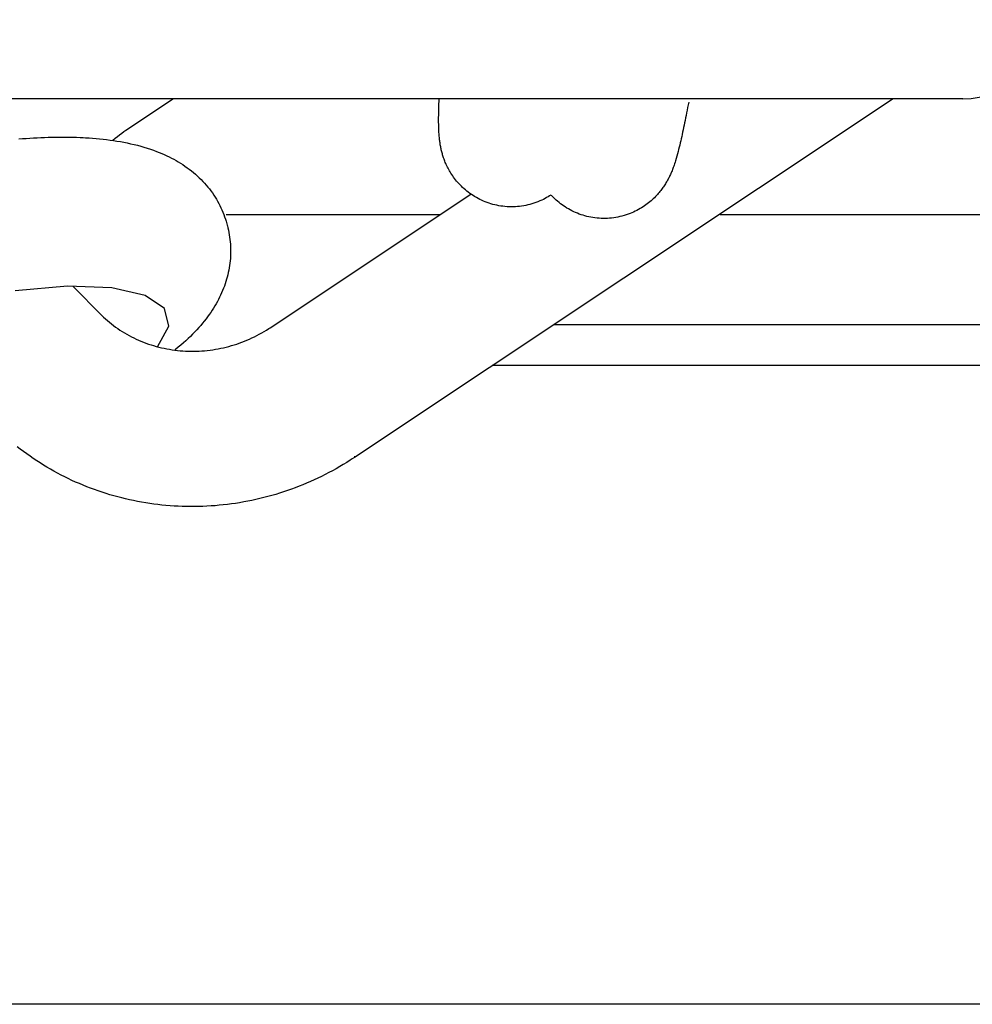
# Model space of a CAD drawing. Extents: x -169 to 7270, y -140 to 2984.
# Tile 340 of 656: x 1605.514 to 1606.24, y 984.015 to 984.764. Entities that reach past the tile are written whole.
import ezdxf

# ---------------------------------------------------------------- set-up
doc = ezdxf.new("R2010")
doc.units = 0
doc.header["$MEASUREMENT"] = 0
doc.layers.add('FREEZE-LINES', color=8, linetype='CONTINUOUS', plot=False)
doc.layers.add('SPILL-BUCKET', color=1, linetype='CONTINUOUS')

msp = doc.modelspace()

# ---------------------------------------------------------------- linework, layer by layer
at = {"layer": 'FREEZE-LINES', "linetype": 'Continuous'}
msp.add_line((1931.90631, 984.01471), (1465.74807, 984.01471), dxfattribs=at)
at = {"layer": 'SPILL-BUCKET', "linetype": 'Continuous'}
msp.add_line((1606.2326, 984.704), (1604.54669, 984.704), dxfattribs=at)
at = {"layer": 'SPILL-BUCKET', "color": 1, "linetype": 'Continuous'}
for p, q in [((1605.63145, 984.704), (1605.59517, 984.67986)), ((1606.17943, 984.704), (1605.76913, 984.43099)), ((1605.83347, 984.69842), (1605.83353, 984.70022)), ((1605.83353, 984.70022), (1605.83359, 984.70206)), ((1605.83359, 984.70206), (1605.83367, 984.70397)), ((1606.02371, 984.70146), (1606.02331, 984.69938)), ((1605.83332, 984.69149), (1605.83334, 984.69311)), ((1605.83334, 984.69311), (1605.83337, 984.69477)), ((1605.83337, 984.69477), (1605.83342, 984.69657)), ((1605.83342, 984.69657), (1605.83347, 984.69842)), ((1606.02214, 984.69332), (1606.02176, 984.69138)), ((1606.02253, 984.69531), (1606.02214, 984.69332)), ((1606.02292, 984.69732), (1606.02253, 984.69531)), ((1606.02331, 984.69938), (1606.02292, 984.69732)), ((1605.8333, 984.68979), (1605.83332, 984.69149)), ((1605.8333, 984.68813), (1605.8333, 984.68979)), ((1605.8333, 984.68631), (1605.8333, 984.68813)), ((1605.83332, 984.68452), (1605.8333, 984.68631)), ((1606.02062, 984.68574), (1606.02025, 984.68393)), ((1606.021, 984.68759), (1606.02062, 984.68574)), ((1606.02137, 984.68947), (1606.021, 984.68759)), ((1606.02176, 984.69138), (1606.02137, 984.68947)), ((1605.59198, 984.67765), (1605.59031, 984.67642)), ((1605.59367, 984.67884), (1605.59198, 984.67765)), ((1605.59442, 984.67935), (1605.59367, 984.67884)), ((1605.59517, 984.67986), (1605.59442, 984.67935)), ((1605.83336, 984.68279), (1605.83332, 984.68452)), ((1605.83342, 984.68106), (1605.83336, 984.68279)), ((1605.83347, 984.67979), (1605.83342, 984.68106)), ((1605.83354, 984.67851), (1605.83347, 984.67979)), ((1605.8336, 984.67746), (1605.83354, 984.67851)), ((1606.01913, 984.67867), (1606.01876, 984.67698)), ((1606.0195, 984.6804), (1606.01913, 984.67867)), ((1606.01987, 984.68215), (1606.0195, 984.6804)), ((1606.02025, 984.68393), (1606.01987, 984.68215)), ((1605.51369, 984.67348), (1605.51649, 984.67371)), ((1605.51649, 984.67371), (1605.51929, 984.67392)), ((1605.51929, 984.67392), (1605.52207, 984.67412)), ((1605.52207, 984.67412), (1605.52486, 984.67429)), ((1605.52486, 984.67429), (1605.52762, 984.67445)), ((1605.52762, 984.67445), (1605.53039, 984.67458)), ((1605.53039, 984.67458), (1605.53314, 984.6747)), ((1605.53314, 984.6747), (1605.5359, 984.67479)), ((1605.5359, 984.67479), (1605.53863, 984.67486)), ((1605.53863, 984.67486), (1605.54137, 984.67491)), ((1605.54137, 984.67491), (1605.54409, 984.67494)), ((1605.54409, 984.67494), (1605.54681, 984.67495)), ((1605.54681, 984.67495), (1605.54951, 984.67493)), ((1605.54951, 984.67493), (1605.55222, 984.67489)), ((1605.55222, 984.67489), (1605.55491, 984.67483)), ((1605.55491, 984.67483), (1605.5576, 984.67474)), ((1605.5576, 984.67474), (1605.56027, 984.67462)), ((1605.56027, 984.67462), (1605.56144, 984.67457)), ((1605.56144, 984.67457), (1605.5626, 984.67451)), ((1605.5626, 984.67451), (1605.56447, 984.6744)), ((1605.56447, 984.6744), (1605.56581, 984.67432)), ((1605.56581, 984.67432), (1605.56714, 984.67424)), ((1605.56714, 984.67424), (1605.56982, 984.67405)), ((1605.56982, 984.67405), (1605.57247, 984.67384)), ((1605.57247, 984.67384), (1605.57513, 984.67359)), ((1605.57513, 984.67359), (1605.57777, 984.67332)), ((1605.57777, 984.67332), (1605.58042, 984.67301)), ((1605.58042, 984.67301), (1605.58305, 984.67267)), ((1605.58305, 984.67267), (1605.58569, 984.6723)), ((1605.58705, 984.67388), (1605.58523, 984.67236)), ((1605.58569, 984.6723), (1605.58831, 984.67189)), ((1605.58867, 984.67517), (1605.58705, 984.67388)), ((1605.58831, 984.67189), (1605.59093, 984.67145)), ((1605.59031, 984.67642), (1605.58867, 984.67517)), ((1605.59093, 984.67145), (1605.59354, 984.67097)), ((1605.59354, 984.67097), (1605.59615, 984.67045)), ((1605.59615, 984.67045), (1605.59873, 984.66989)), ((1605.83368, 984.6764), (1605.8336, 984.67746)), ((1605.83376, 984.67548), (1605.83368, 984.6764)), ((1605.83384, 984.67454), (1605.83376, 984.67548)), ((1605.83393, 984.67371), (1605.83384, 984.67454)), ((1605.83402, 984.67284), (1605.83393, 984.67371)), ((1605.83412, 984.67206), (1605.83402, 984.67284)), ((1605.83423, 984.67124), (1605.83412, 984.67206)), ((1605.83434, 984.67048), (1605.83423, 984.67124)), ((1605.83446, 984.6697), (1605.83434, 984.67048)), ((1606.01727, 984.67041), (1606.01688, 984.66878)), ((1606.01764, 984.67202), (1606.01727, 984.67041)), ((1606.01802, 984.67366), (1606.01764, 984.67202)), ((1606.01839, 984.6753), (1606.01802, 984.67366)), ((1606.01876, 984.67698), (1606.01839, 984.6753)), ((1605.59873, 984.66989), (1605.60131, 984.6693)), ((1605.60131, 984.6693), (1605.60386, 984.66866)), ((1605.60386, 984.66866), (1605.60638, 984.66798)), ((1605.60638, 984.66798), (1605.60888, 984.66726)), ((1605.60888, 984.66726), (1605.61132, 984.66651)), ((1605.61132, 984.66651), (1605.61375, 984.66572)), ((1605.61375, 984.66572), (1605.6161, 984.6649)), ((1605.6161, 984.6649), (1605.61843, 984.66403)), ((1605.61843, 984.66403), (1605.62043, 984.66324)), ((1605.62043, 984.66324), (1605.62243, 984.66241)), ((1605.83458, 984.66896), (1605.83446, 984.6697)), ((1605.83472, 984.66819), (1605.83458, 984.66896)), ((1605.83485, 984.66746), (1605.83472, 984.66819)), ((1605.83501, 984.6667), (1605.83485, 984.66746)), ((1605.83516, 984.66597), (1605.83501, 984.6667)), ((1605.83533, 984.66521), (1605.83516, 984.66597)), ((1605.83551, 984.66447), (1605.83533, 984.66521)), ((1605.8357, 984.6637), (1605.83551, 984.66447)), ((1605.8359, 984.66295), (1605.8357, 984.6637)), ((1605.83611, 984.66217), (1605.8359, 984.66295)), ((1606.01566, 984.66393), (1606.0152, 984.66217)), ((1606.01608, 984.66554), (1606.01566, 984.66393)), ((1606.01649, 984.66719), (1606.01608, 984.66554)), ((1606.01688, 984.66878), (1606.01649, 984.66719)), ((1605.62243, 984.66241), (1605.62433, 984.66158)), ((1605.62433, 984.66158), (1605.62623, 984.66071)), ((1605.62623, 984.66071), (1605.62805, 984.65983)), ((1605.62805, 984.65983), (1605.62985, 984.65891)), ((1605.62985, 984.65891), (1605.63159, 984.65799)), ((1605.63159, 984.65799), (1605.63331, 984.65703)), ((1605.63331, 984.65703), (1605.63497, 984.65607)), ((1605.63497, 984.65607), (1605.63661, 984.65507)), ((1605.63661, 984.65507), (1605.63837, 984.65395)), ((1605.83634, 984.6614), (1605.83611, 984.66217)), ((1605.83658, 984.66061), (1605.83634, 984.6614)), ((1605.83683, 984.65982), (1605.83658, 984.66061)), ((1605.83711, 984.65901), (1605.83683, 984.65982)), ((1605.8374, 984.6582), (1605.83711, 984.65901)), ((1605.83771, 984.65736), (1605.8374, 984.6582)), ((1605.83803, 984.65653), (1605.83771, 984.65736)), ((1605.83838, 984.65567), (1605.83803, 984.65653)), ((1605.83875, 984.6548), (1605.83838, 984.65567)), ((1606.0133, 984.6557), (1606.01295, 984.65462)), ((1606.01364, 984.65676), (1606.0133, 984.6557)), ((1606.01419, 984.65861), (1606.01364, 984.65676)), ((1606.01472, 984.66044), (1606.01419, 984.65861)), ((1606.0152, 984.66217), (1606.01472, 984.66044)), ((1605.63837, 984.65395), (1605.64011, 984.65278)), ((1605.64011, 984.65278), (1605.64178, 984.6516)), ((1605.64178, 984.6516), (1605.64343, 984.65038)), ((1605.64343, 984.65038), (1605.64501, 984.64915)), ((1605.64501, 984.64915), (1605.64658, 984.64788)), ((1605.64658, 984.64788), (1605.64808, 984.64661)), ((1605.83915, 984.65392), (1605.83875, 984.6548)), ((1605.83957, 984.65302), (1605.83915, 984.65392)), ((1605.84001, 984.65211), (1605.83957, 984.65302)), ((1605.84049, 984.65119), (1605.84001, 984.65211)), ((1605.84099, 984.65025), (1605.84049, 984.65119)), ((1605.84152, 984.6493), (1605.84099, 984.65025)), ((1605.84209, 984.64835), (1605.84152, 984.6493)), ((1605.84268, 984.64737), (1605.84209, 984.64835)), ((1606.01039, 984.64781), (1606.01008, 984.64709)), ((1606.01071, 984.64858), (1606.01039, 984.64781)), ((1606.01102, 984.64933), (1606.01071, 984.64858)), ((1606.01134, 984.65014), (1606.01102, 984.64933)), ((1606.01164, 984.65093), (1606.01134, 984.65014)), ((1606.01197, 984.65181), (1606.01164, 984.65093)), ((1606.01228, 984.65267), (1606.01197, 984.65181)), ((1606.01263, 984.65365), (1606.01228, 984.65267)), ((1606.01295, 984.65462), (1606.01263, 984.65365)), ((1605.64808, 984.64661), (1605.64956, 984.64528)), ((1605.64956, 984.64528), (1605.65098, 984.64395)), ((1605.65098, 984.64395), (1605.65237, 984.64258)), ((1605.65237, 984.64258), (1605.65372, 984.6412)), ((1605.65372, 984.6412), (1605.65503, 984.63978)), ((1605.84331, 984.6464), (1605.84268, 984.64737)), ((1605.84398, 984.64541), (1605.84331, 984.6464)), ((1605.84467, 984.64443), (1605.84398, 984.64541)), ((1605.84541, 984.64343), (1605.84467, 984.64443)), ((1605.84618, 984.64244), (1605.84541, 984.64343)), ((1605.84699, 984.64144), (1605.84618, 984.64244)), ((1605.84784, 984.64045), (1605.84699, 984.64144)), ((1605.84872, 984.63946), (1605.84784, 984.64045)), ((1606.00642, 984.64002), (1606.00598, 984.6393)), ((1606.00683, 984.64072), (1606.00642, 984.64002)), ((1606.00724, 984.64143), (1606.00683, 984.64072)), ((1606.00763, 984.64212), (1606.00724, 984.64143)), ((1606.00801, 984.64284), (1606.00763, 984.64212)), ((1606.00837, 984.64352), (1606.00801, 984.64284)), ((1606.00873, 984.64424), (1606.00837, 984.64352)), ((1606.00907, 984.64493), (1606.00873, 984.64424)), ((1606.00942, 984.64566), (1606.00907, 984.64493)), ((1606.00974, 984.64635), (1606.00942, 984.64566)), ((1606.01008, 984.64709), (1606.00974, 984.64635)), ((1605.65503, 984.63978), (1605.65629, 984.63835)), ((1605.65629, 984.63835), (1605.65752, 984.63688)), ((1605.65752, 984.63688), (1605.65871, 984.63541)), ((1605.65871, 984.63541), (1605.65986, 984.63389)), ((1605.65986, 984.63389), (1605.66096, 984.63237)), ((1605.84964, 984.63849), (1605.84872, 984.63946)), ((1605.8506, 984.63752), (1605.84964, 984.63849)), ((1605.85159, 984.63657), (1605.8506, 984.63752)), ((1605.85262, 984.63562), (1605.85159, 984.63657)), ((1605.85368, 984.6347), (1605.85262, 984.63562)), ((1605.85478, 984.6338), (1605.85368, 984.6347)), ((1605.8559, 984.63292), (1605.85478, 984.6338)), ((1605.85706, 984.63206), (1605.8559, 984.63292)), ((1606.00118, 984.63266), (1606.00053, 984.63189)), ((1606.00181, 984.63342), (1606.00118, 984.63266)), ((1606.00241, 984.63418), (1606.00181, 984.63342)), ((1606.00299, 984.63493), (1606.00241, 984.63418)), ((1606.00354, 984.63568), (1606.00299, 984.63493)), ((1606.00407, 984.63641), (1606.00354, 984.63568)), ((1606.00458, 984.63715), (1606.00407, 984.63641)), ((1606.00506, 984.63787), (1606.00458, 984.63715)), ((1606.00554, 984.63859), (1606.00506, 984.63787)), ((1606.00598, 984.6393), (1606.00554, 984.63859)), ((1605.66096, 984.63237), (1605.66203, 984.63081)), ((1605.66203, 984.63081), (1605.66305, 984.62924)), ((1605.66305, 984.62924), (1605.66403, 984.62764)), ((1605.66403, 984.62764), (1605.66496, 984.62603)), ((1605.66496, 984.62603), (1605.66586, 984.6244)), ((1605.70499, 984.5298), (1605.85786, 984.63151)), ((1605.85825, 984.63123), (1605.85706, 984.63206)), ((1605.85948, 984.63042), (1605.85825, 984.63123)), ((1605.86073, 984.62964), (1605.85948, 984.63042)), ((1605.86201, 984.62889), (1605.86073, 984.62964)), ((1605.86331, 984.62818), (1605.86201, 984.62889)), ((1605.86464, 984.62749), (1605.86331, 984.62818)), ((1605.866, 984.62684), (1605.86464, 984.62749)), ((1605.86738, 984.62623), (1605.866, 984.62684)), ((1605.86878, 984.62565), (1605.86738, 984.62623)), ((1605.87021, 984.6251), (1605.86878, 984.62565)), ((1605.87165, 984.6246), (1605.87021, 984.6251)), ((1605.90741, 984.62509), (1605.9059, 984.62456)), ((1605.90891, 984.62565), (1605.90741, 984.62509)), ((1605.91037, 984.62626), (1605.90891, 984.62565)), ((1605.91181, 984.6269), (1605.91037, 984.62626)), ((1605.91307, 984.62751), (1605.91181, 984.6269)), ((1605.91431, 984.62815), (1605.91307, 984.62751)), ((1605.91552, 984.6288), (1605.91431, 984.62815)), ((1605.9167, 984.62949), (1605.91552, 984.6288)), ((1605.91774, 984.63013), (1605.9167, 984.62949)), ((1605.91876, 984.63078), (1605.91774, 984.63013)), ((1605.91988, 984.62978), (1605.91898, 984.63074)), ((1605.92081, 984.62883), (1605.91988, 984.62978)), ((1605.9218, 984.62787), (1605.92081, 984.62883)), ((1605.92282, 984.62693), (1605.9218, 984.62787)), ((1605.92387, 984.626), (1605.92282, 984.62693)), ((1605.92496, 984.6251), (1605.92387, 984.626)), ((1605.92609, 984.62421), (1605.92496, 984.6251)), ((1605.99413, 984.62562), (1605.99317, 984.62484)), ((1605.99504, 984.6264), (1605.99413, 984.62562)), ((1605.99593, 984.62719), (1605.99504, 984.6264)), ((1605.99678, 984.62797), (1605.99593, 984.62719)), ((1605.99759, 984.62876), (1605.99678, 984.62797)), ((1605.99837, 984.62955), (1605.99759, 984.62876)), ((1605.99912, 984.63033), (1605.99837, 984.62955)), ((1605.99984, 984.63111), (1605.99912, 984.63033)), ((1606.00053, 984.63189), (1605.99984, 984.63111)), ((1605.66586, 984.6244), (1605.66671, 984.62275)), ((1605.66671, 984.62275), (1605.66753, 984.62108)), ((1605.66753, 984.62108), (1605.66829, 984.6194)), ((1605.66829, 984.6194), (1605.66902, 984.6177)), ((1605.66902, 984.6177), (1605.66969, 984.61599)), ((1605.87312, 984.62413), (1605.87165, 984.6246)), ((1605.8746, 984.62371), (1605.87312, 984.62413)), ((1605.8761, 984.62333), (1605.8746, 984.62371)), ((1605.87762, 984.62298), (1605.8761, 984.62333)), ((1605.87915, 984.62268), (1605.87762, 984.62298)), ((1605.88069, 984.62243), (1605.87915, 984.62268)), ((1605.88225, 984.62221), (1605.88069, 984.62243)), ((1605.88381, 984.62205), (1605.88225, 984.62221)), ((1605.88538, 984.62192), (1605.88381, 984.62205)), ((1605.88696, 984.62185), (1605.88538, 984.62192)), ((1605.88855, 984.62181), (1605.88696, 984.62185)), ((1605.89014, 984.62183), (1605.88855, 984.62181)), ((1605.89174, 984.62189), (1605.89014, 984.62183)), ((1605.89333, 984.622), (1605.89174, 984.62189)), ((1605.89493, 984.62216), (1605.89333, 984.622)), ((1605.89652, 984.62236), (1605.89493, 984.62216)), ((1605.89811, 984.62261), (1605.89652, 984.62236)), ((1605.89968, 984.62291), (1605.89811, 984.62261)), ((1605.90126, 984.62325), (1605.89968, 984.62291)), ((1605.90282, 984.62364), (1605.90126, 984.62325)), ((1605.90437, 984.62408), (1605.90282, 984.62364)), ((1605.9059, 984.62456), (1605.90437, 984.62408)), ((1605.92724, 984.62335), (1605.92609, 984.62421)), ((1605.92843, 984.62251), (1605.92724, 984.62335)), ((1605.92964, 984.6217), (1605.92843, 984.62251)), ((1605.93089, 984.62092), (1605.92964, 984.6217)), ((1605.93216, 984.62017), (1605.93089, 984.62092)), ((1605.93347, 984.61944), (1605.93216, 984.62017)), ((1605.93479, 984.61875), (1605.93347, 984.61944)), ((1605.93615, 984.61809), (1605.93479, 984.61875)), ((1605.93752, 984.61747), (1605.93615, 984.61809)), ((1605.98179, 984.61787), (1605.9805, 984.6173)), ((1605.98307, 984.61847), (1605.98179, 984.61787)), ((1605.98431, 984.61909), (1605.98307, 984.61847)), ((1605.98553, 984.61975), (1605.98431, 984.61909)), ((1605.98672, 984.62042), (1605.98553, 984.61975)), ((1605.98788, 984.62112), (1605.98672, 984.62042)), ((1605.989, 984.62183), (1605.98788, 984.62112)), ((1605.9901, 984.62257), (1605.989, 984.62183)), ((1605.99115, 984.62331), (1605.9901, 984.62257)), ((1605.99218, 984.62407), (1605.99115, 984.62331)), ((1605.99317, 984.62484), (1605.99218, 984.62407)), ((1605.66969, 984.61599), (1605.67033, 984.61427)), ((1605.67033, 984.61427), (1605.67092, 984.61253)), ((1605.67092, 984.61253), (1605.67147, 984.61078)), ((1605.67147, 984.61078), (1605.67227, 984.60788)), ((1605.93892, 984.61689), (1605.93752, 984.61747)), ((1605.94034, 984.61634), (1605.93892, 984.61689)), ((1605.94179, 984.61583), (1605.94034, 984.61634)), ((1605.94325, 984.61536), (1605.94179, 984.61583)), ((1605.94473, 984.61492), (1605.94325, 984.61536)), ((1605.94622, 984.61453), (1605.94473, 984.61492)), ((1605.94774, 984.61418), (1605.94622, 984.61453)), ((1605.94926, 984.61388), (1605.94774, 984.61418)), ((1605.9508, 984.61361), (1605.94926, 984.61388)), ((1605.95236, 984.61339), (1605.9508, 984.61361)), ((1605.95392, 984.61322), (1605.95236, 984.61339)), ((1605.95549, 984.61308), (1605.95392, 984.61322)), ((1605.95707, 984.613), (1605.95549, 984.61308)), ((1605.95866, 984.61296), (1605.95707, 984.613)), ((1605.96025, 984.61297), (1605.95866, 984.61296)), ((1605.96184, 984.61302), (1605.96025, 984.61297)), ((1605.96344, 984.61312), (1605.96184, 984.61302)), ((1605.96503, 984.61327), (1605.96344, 984.61312)), ((1605.96662, 984.61347), (1605.96503, 984.61327)), ((1605.96821, 984.61371), (1605.96662, 984.61347)), ((1605.96979, 984.614), (1605.96821, 984.61371)), ((1605.97137, 984.61433), (1605.96979, 984.614)), ((1605.97293, 984.61472), (1605.97137, 984.61433)), ((1605.97448, 984.61515), (1605.97293, 984.61472)), ((1605.97602, 984.61562), (1605.97448, 984.61515)), ((1605.97753, 984.61614), (1605.97602, 984.61562)), ((1605.97903, 984.6167), (1605.97753, 984.61614)), ((1605.9805, 984.6173), (1605.97903, 984.6167)), ((1605.67231, 984.60773), (1605.67241, 984.60732)), ((1605.67241, 984.60732), (1605.67275, 984.60593)), ((1605.67275, 984.60594), (1605.67276, 984.60591)), ((1605.67276, 984.60591), (1605.67277, 984.60587)), ((1605.67277, 984.60587), (1605.67319, 984.6041)), ((1605.67319, 984.6041), (1605.67355, 984.60232)), ((1605.67355, 984.60232), (1605.67387, 984.60053)), ((1605.67387, 984.60053), (1605.67415, 984.59873)), ((1605.67415, 984.59873), (1605.67439, 984.59694)), ((1605.67439, 984.59694), (1605.67458, 984.59514)), ((1605.67458, 984.59514), (1605.67472, 984.59334)), ((1605.67472, 984.59334), (1605.67483, 984.59154)), ((1605.67483, 984.59154), (1605.67489, 984.58973)), ((1605.6749, 984.58793), (1605.67487, 984.58613)), ((1605.67489, 984.58973), (1605.6749, 984.58793)), ((1605.67453, 984.58075), (1605.67433, 984.57896)), ((1605.67469, 984.58254), (1605.67453, 984.58075)), ((1605.6748, 984.58433), (1605.67469, 984.58254)), ((1605.67487, 984.58613), (1605.6748, 984.58433)), ((1605.67349, 984.57364), (1605.67312, 984.57188)), ((1605.67381, 984.57541), (1605.67349, 984.57364)), ((1605.67409, 984.57719), (1605.67381, 984.57541)), ((1605.67433, 984.57896), (1605.67409, 984.57719)), ((1605.67179, 984.56664), (1605.67126, 984.56491)), ((1605.67227, 984.56838), (1605.67179, 984.56664)), ((1605.67272, 984.57013), (1605.67227, 984.56838)), ((1605.67312, 984.57188), (1605.67272, 984.57013)), ((1605.55059, 984.5614), (1605.51089, 984.55786)), ((1605.58439, 984.56022), (1605.55059, 984.5614)), ((1605.55492, 984.56125), (1605.57664, 984.53932)), ((1605.60971, 984.55442), (1605.58439, 984.56022)), ((1605.66877, 984.55806), (1605.66806, 984.55637)), ((1605.66946, 984.55977), (1605.66877, 984.55806)), ((1605.6701, 984.56147), (1605.66946, 984.55977)), ((1605.6707, 984.56319), (1605.6701, 984.56147)), ((1605.67126, 984.56491), (1605.6707, 984.56319)), ((1605.62458, 984.54444), (1605.60971, 984.55442)), ((1605.66565, 984.55133), (1605.66477, 984.54968)), ((1605.66649, 984.55301), (1605.66565, 984.55133)), ((1605.66729, 984.55468), (1605.66649, 984.55301)), ((1605.66806, 984.55637), (1605.66729, 984.55468)), ((1605.62786, 984.53105), (1605.62458, 984.54444)), ((1605.66082, 984.54306), (1605.65972, 984.5414)), ((1605.66187, 984.5447), (1605.66082, 984.54306)), ((1605.66288, 984.54636), (1605.66187, 984.5447)), ((1605.66384, 984.548), (1605.66288, 984.54636)), ((1605.66477, 984.54968), (1605.66384, 984.548)), ((1605.57664, 984.53932), (1605.57807, 984.53794)), ((1605.57807, 984.53794), (1605.57953, 984.53658)), ((1605.57953, 984.53658), (1605.58103, 984.53527)), ((1605.58103, 984.53527), (1605.58255, 984.53398)), ((1605.65615, 984.53647), (1605.65485, 984.53481)), ((1605.65738, 984.53811), (1605.65615, 984.53647)), ((1605.65858, 984.53977), (1605.65738, 984.53811)), ((1605.65972, 984.5414), (1605.65858, 984.53977)), ((1605.58255, 984.53398), (1605.5841, 984.53272)), ((1605.5841, 984.53272), (1605.58569, 984.5315)), ((1605.58569, 984.5315), (1605.5873, 984.53031)), ((1605.5873, 984.53031), (1605.58893, 984.52916)), ((1605.58893, 984.52916), (1605.5906, 984.52803)), ((1605.5906, 984.52803), (1605.59228, 984.52695)), ((1605.61929, 984.51529), (1605.62786, 984.53105)), ((1605.64915, 984.52819), (1605.6476, 984.52655)), ((1605.65067, 984.52987), (1605.64915, 984.52819)), ((1605.65211, 984.53151), (1605.65067, 984.52987)), ((1605.65352, 984.53318), (1605.65211, 984.53151)), ((1605.65485, 984.53481), (1605.65352, 984.53318)), ((1605.70036, 984.52688), (1605.70213, 984.52796)), ((1605.70213, 984.52796), (1605.70388, 984.52907)), ((1605.70388, 984.52907), (1605.70444, 984.52943)), ((1605.70444, 984.52943), (1605.70499, 984.5298)), ((1605.59228, 984.52695), (1605.594, 984.52589)), ((1605.594, 984.52589), (1605.59574, 984.52488)), ((1605.59574, 984.52488), (1605.5975, 984.5239)), ((1605.5975, 984.5239), (1605.59928, 984.52295)), ((1605.59928, 984.52295), (1605.60109, 984.52204)), ((1605.60109, 984.52204), (1605.60292, 984.52117)), ((1605.60292, 984.52117), (1605.60477, 984.52034)), ((1605.60477, 984.52034), (1605.60663, 984.51954)), ((1605.64253, 984.52153), (1605.64074, 984.51988)), ((1605.64428, 984.52321), (1605.64253, 984.52153)), ((1605.64596, 984.52487), (1605.64428, 984.52321)), ((1605.6476, 984.52655), (1605.64596, 984.52487)), ((1605.68542, 984.51953), (1605.68735, 984.52032)), ((1605.68735, 984.52032), (1605.68926, 984.52115)), ((1605.68926, 984.52115), (1605.69116, 984.52202)), ((1605.69116, 984.52202), (1605.69304, 984.52292)), ((1605.69304, 984.52292), (1605.6949, 984.52386)), ((1605.6949, 984.52386), (1605.69674, 984.52483)), ((1605.69674, 984.52483), (1605.69856, 984.52584)), ((1605.69856, 984.52584), (1605.70036, 984.52688)), ((1605.60663, 984.51954), (1605.60852, 984.51878)), ((1605.60852, 984.51878), (1605.61042, 984.51806)), ((1605.61042, 984.51806), (1605.61234, 984.51738)), ((1605.61234, 984.51738), (1605.61428, 984.51674)), ((1605.61428, 984.51674), (1605.61623, 984.51613)), ((1605.61623, 984.51613), (1605.6182, 984.51557)), ((1605.6182, 984.51557), (1605.62018, 984.51504)), ((1605.62018, 984.51504), (1605.62217, 984.51456)), ((1605.62217, 984.51456), (1605.62417, 984.51411)), ((1605.62417, 984.51411), (1605.62619, 984.5137)), ((1605.62619, 984.5137), (1605.62821, 984.51334)), ((1605.62821, 984.51334), (1605.63025, 984.51301)), ((1605.63025, 984.51301), (1605.63229, 984.51273)), ((1605.63229, 984.51273), (1605.63434, 984.51248)), ((1605.63299, 984.51327), (1605.63231, 984.51272)), ((1605.635, 984.5149), (1605.63299, 984.51327)), ((1605.63697, 984.51656), (1605.635, 984.5149)), ((1605.63887, 984.5182), (1605.63697, 984.51656)), ((1605.64074, 984.51988), (1605.63887, 984.5182)), ((1605.65714, 984.51248), (1605.65921, 984.51273)), ((1605.65921, 984.51273), (1605.66128, 984.51302)), ((1605.66128, 984.51302), (1605.66334, 984.51334)), ((1605.66334, 984.51334), (1605.66539, 984.51371)), ((1605.66539, 984.51371), (1605.66744, 984.51411)), ((1605.66744, 984.51411), (1605.66948, 984.51456)), ((1605.66948, 984.51456), (1605.67151, 984.51504)), ((1605.67151, 984.51504), (1605.67353, 984.51557)), ((1605.67353, 984.51557), (1605.67555, 984.51613)), ((1605.67555, 984.51613), (1605.67755, 984.51673)), ((1605.67755, 984.51673), (1605.67953, 984.51737)), ((1605.67953, 984.51737), (1605.68151, 984.51805)), ((1605.68151, 984.51805), (1605.68347, 984.51877)), ((1605.68347, 984.51877), (1605.68542, 984.51953)), ((1605.63434, 984.51248), (1605.6364, 984.51228)), ((1605.6364, 984.51228), (1605.63846, 984.51212)), ((1605.63846, 984.51212), (1605.64053, 984.51199)), ((1605.64053, 984.51199), (1605.6426, 984.51191)), ((1605.6426, 984.51191), (1605.64468, 984.51187)), ((1605.64468, 984.51187), (1605.64675, 984.51187)), ((1605.64675, 984.51187), (1605.64883, 984.51191)), ((1605.64883, 984.51191), (1605.65091, 984.512)), ((1605.65091, 984.512), (1605.65299, 984.51212)), ((1605.65299, 984.51212), (1605.65506, 984.51228)), ((1605.65506, 984.51228), (1605.65714, 984.51248)), ((1605.51469, 984.43729), (1605.51227, 984.43916)), ((1605.51714, 984.43545), (1605.51469, 984.43729)), ((1605.51961, 984.43365), (1605.51714, 984.43545)), ((1605.52211, 984.43188), (1605.51961, 984.43365)), ((1605.52463, 984.43015), (1605.52211, 984.43188)), ((1605.52719, 984.42846), (1605.52463, 984.43015)), ((1605.76913, 984.43099), (1605.76755, 984.42995)), ((1605.76913, 984.43099), (1605.76941, 984.43194)), ((1605.52977, 984.4268), (1605.52719, 984.42846)), ((1605.53237, 984.42518), (1605.52977, 984.4268)), ((1605.535, 984.4236), (1605.53237, 984.42518)), ((1605.53766, 984.42205), (1605.535, 984.4236)), ((1605.75796, 984.42402), (1605.75525, 984.42247)), ((1605.76065, 984.42562), (1605.75796, 984.42402)), ((1605.76332, 984.42725), (1605.76065, 984.42562)), ((1605.76596, 984.42892), (1605.76332, 984.42725)), ((1605.76755, 984.42995), (1605.76596, 984.42892)), ((1605.54034, 984.42054), (1605.53766, 984.42205)), ((1605.54304, 984.41908), (1605.54034, 984.42054)), ((1605.54576, 984.41764), (1605.54304, 984.41908)), ((1605.54851, 984.41625), (1605.54576, 984.41764)), ((1605.55127, 984.4149), (1605.54851, 984.41625)), ((1605.74136, 984.41526), (1605.73852, 984.41394)), ((1605.74418, 984.41662), (1605.74136, 984.41526)), ((1605.74697, 984.41803), (1605.74418, 984.41662)), ((1605.74975, 984.41947), (1605.74697, 984.41803)), ((1605.75251, 984.42095), (1605.74975, 984.41947)), ((1605.75525, 984.42247), (1605.75251, 984.42095)), ((1605.55406, 984.41358), (1605.55127, 984.4149)), ((1605.55687, 984.41231), (1605.55406, 984.41358)), ((1605.5597, 984.41108), (1605.55687, 984.41231)), ((1605.56254, 984.40988), (1605.5597, 984.41108)), ((1605.56541, 984.40873), (1605.56254, 984.40988)), ((1605.56829, 984.40762), (1605.56541, 984.40873)), ((1605.72406, 984.40791), (1605.72112, 984.40683)), ((1605.72698, 984.40904), (1605.72406, 984.40791)), ((1605.72989, 984.4102), (1605.72698, 984.40904)), ((1605.73279, 984.41141), (1605.72989, 984.4102)), ((1605.73566, 984.41265), (1605.73279, 984.41141)), ((1605.73852, 984.41394), (1605.73566, 984.41265)), ((1605.57119, 984.40655), (1605.56829, 984.40762)), ((1605.57411, 984.40552), (1605.57119, 984.40655)), ((1605.57704, 984.40453), (1605.57411, 984.40552)), ((1605.57999, 984.40358), (1605.57704, 984.40453)), ((1605.58295, 984.40268), (1605.57999, 984.40358)), ((1605.58593, 984.40181), (1605.58295, 984.40268)), ((1605.58892, 984.40099), (1605.58593, 984.40181)), ((1605.59193, 984.40021), (1605.58892, 984.40099)), ((1605.59494, 984.39948), (1605.59193, 984.40021)), ((1605.70014, 984.40042), (1605.6971, 984.39967)), ((1605.70317, 984.40121), (1605.70014, 984.40042)), ((1605.7062, 984.40204), (1605.70317, 984.40121)), ((1605.70921, 984.40291), (1605.7062, 984.40204)), ((1605.7122, 984.40383), (1605.70921, 984.40291)), ((1605.71519, 984.40479), (1605.7122, 984.40383)), ((1605.71816, 984.40579), (1605.71519, 984.40479)), ((1605.72112, 984.40683), (1605.71816, 984.40579)), ((1605.59797, 984.39879), (1605.59494, 984.39948)), ((1605.60101, 984.39814), (1605.59797, 984.39879)), ((1605.60406, 984.39753), (1605.60101, 984.39814)), ((1605.60712, 984.39697), (1605.60406, 984.39753)), ((1605.61019, 984.39645), (1605.60712, 984.39697)), ((1605.61326, 984.39597), (1605.61019, 984.39645)), ((1605.61635, 984.39553), (1605.61326, 984.39597)), ((1605.61944, 984.39515), (1605.61635, 984.39553)), ((1605.62253, 984.3948), (1605.61944, 984.39515)), ((1605.62564, 984.3945), (1605.62253, 984.3948)), ((1605.62875, 984.39424), (1605.62564, 984.3945)), ((1605.63186, 984.39403), (1605.62875, 984.39424)), ((1605.63498, 984.39386), (1605.63186, 984.39403)), ((1605.6381, 984.39373), (1605.63498, 984.39386)), ((1605.64122, 984.39365), (1605.6381, 984.39373)), ((1605.64434, 984.39361), (1605.64122, 984.39365)), ((1605.64747, 984.39362), (1605.64434, 984.39361)), ((1605.65059, 984.39367), (1605.64747, 984.39362)), ((1605.65372, 984.39376), (1605.65059, 984.39367)), ((1605.65685, 984.3939), (1605.65372, 984.39376)), ((1605.65997, 984.39408), (1605.65685, 984.3939)), ((1605.66309, 984.39431), (1605.65997, 984.39408)), ((1605.66621, 984.39458), (1605.66309, 984.39431)), ((1605.66932, 984.39489), (1605.66621, 984.39458)), ((1605.67243, 984.39525), (1605.66932, 984.39489)), ((1605.67554, 984.39565), (1605.67243, 984.39525)), ((1605.67864, 984.39609), (1605.67554, 984.39565)), ((1605.68174, 984.39658), (1605.67864, 984.39609)), ((1605.68482, 984.39711), (1605.68174, 984.39658)), ((1605.6879, 984.39769), (1605.68482, 984.39711)), ((1605.69098, 984.39831), (1605.6879, 984.39769)), ((1605.69404, 984.39897), (1605.69098, 984.39831)), ((1605.6971, 984.39967), (1605.69404, 984.39897))]:
    msp.add_line(p, q, dxfattribs=at)
at = {"layer": 'SPILL-BUCKET', "color": 7, "linetype": 'Continuous'}
for p, q in [((1605.67161, 984.61606), (1605.83483, 984.61606)), ((1606.04758, 984.61606), (1607.3838, 984.61606)), ((1605.92159, 984.53223), (1607.38819, 984.53223)), ((1607.72118, 984.50101), (1605.87413, 984.50101))]:
    msp.add_line(p, q, dxfattribs=at)
at = {"layer": 'SPILL-BUCKET', "linetype": 'Continuous'}
msp.add_arc((1606.2326, 984.76646), 0.06246, 270, 358, dxfattribs=at)

doc.saveas('drawing.dxf')
